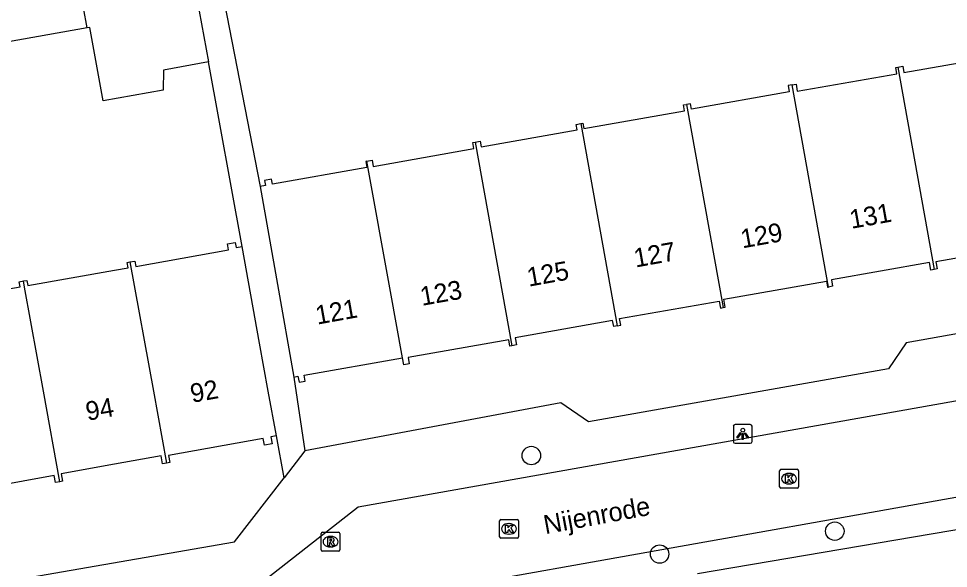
# Model space of a CAD drawing. Extents: x 157793 to 159380, y 380882 to 382313.
# Drawn here: x 158494.9 to 158544.27, y 381490.58 to 381519.79 of the extents above; entities that cross this region are included whole.
import ezdxf

# ---------------------------------------------------------------- set-up
doc = ezdxf.new("R2010")
doc.units = 0
for name, color, linetype in [('IMGEO_Boom', 7, 'Continuous'), ('IMGEO_Kolk', 7, 'Continuous'), ('IMGEO_Lichtpunt', 7, 'Continuous'), ('IMGEO_Openbare_ruimte_label', 7, 'Continuous'), ('IMGEO_Pand', 7, 'Continuous'), ('IMGEO_Pand_nummerreeks', 7, 'Continuous'), ('IMGEO_Rijbaan_lokaal_open', 7, 'Continuous'), ('IMGEO_Rioolput', 7, 'Continuous'), ('IMGEO_Voetpad_open', 7, 'Continuous')]:
    doc.layers.add(name, color=color, linetype=linetype)

msp = doc.modelspace()

# ---------------------------------------------------------------- linework, layer by layer
at = {"layer": 'IMGEO_Boom'}
for centre in [(158522.126, 381496.577), (158538.24, 381492.558), (158528.938, 381491.342)]:
    msp.add_circle(centre, 0.489, dxfattribs=at)
at = {"layer": 'IMGEO_Kolk'}
for p, q in [((158535.307, 381494.919), (158535.307, 381495.771)), ((158535.382, 381495.845), (158536.234, 381495.845)), ((158535.795, 381495.625), (158535.82, 381495.625)), ((158536.308, 381495.771), (158536.308, 381494.919)), ((158536.234, 381494.845), (158535.382, 381494.845)), ((158535.818, 381495.065), (158535.793, 381495.065)), ((158520.514, 381493.179), (158521.366, 381493.179)), ((158520.439, 381492.253), (158520.439, 381493.105)), ((158520.927, 381492.959), (158520.952, 381492.959)), ((158521.44, 381493.105), (158521.44, 381492.253)), ((158521.366, 381492.179), (158520.514, 381492.179)), ((158520.95, 381492.399), (158520.925, 381492.399))]:
    msp.add_line(p, q, dxfattribs=at)
for points in [[(158535.307, 381494.919), (158535.307, 381495.771)], [(158535.382, 381495.845), (158536.234, 381495.845)], [(158536.308, 381495.771), (158536.308, 381494.919)], [(158535.628, 381495.545), (158535.751, 381495.545), (158535.751, 381495.394), (158535.881, 381495.545), (158536.045, 381495.545), (158535.899, 381495.394), (158536.052, 381495.145), (158535.9, 381495.145), (158535.815, 381495.309), (158535.751, 381495.242), (158535.751, 381495.145), (158535.628, 381495.145), (158535.628, 381495.545)], [(158536.234, 381494.845), (158535.382, 381494.845)], [(158520.514, 381493.179), (158521.366, 381493.179)], [(158520.439, 381492.253), (158520.439, 381493.105)], [(158520.76, 381492.879), (158520.883, 381492.879), (158520.883, 381492.728), (158521.013, 381492.879), (158521.177, 381492.879), (158521.031, 381492.728), (158521.184, 381492.479), (158521.032, 381492.479), (158520.947, 381492.643), (158520.883, 381492.576), (158520.883, 381492.479), (158520.76, 381492.479), (158520.76, 381492.879)], [(158521.44, 381493.105), (158521.44, 381492.253)], [(158521.366, 381492.179), (158520.514, 381492.179)]]:
    msp.add_lwpolyline(points, dxfattribs=at)
for centre, start, end in [((158535.384, 381495.769), 91.552, 178.448), ((158535.384, 381495.769), 91.552, 178.448), ((158536.232, 381495.769), 1.552, 88.448), ((158536.232, 381495.769), 1.552, 88.448), ((158535.384, 381494.921), 181.552, 268.448), ((158535.384, 381494.921), 181.552, 268.448), ((158536.232, 381494.921), 271.552, 358.448), ((158536.232, 381494.921), 271.552, 358.448), ((158520.516, 381493.103), 91.552, 178.448), ((158520.516, 381493.103), 91.552, 178.448), ((158521.364, 381493.103), 1.552, 88.448), ((158521.364, 381493.103), 1.552, 88.448), ((158520.516, 381492.255), 181.552, 268.448), ((158520.516, 381492.255), 181.552, 268.448), ((158521.364, 381492.255), 271.552, 358.448), ((158521.364, 381492.255), 271.552, 358.448)]:
    msp.add_arc(centre, 0.0765, start, end, dxfattribs=at)
for centre, major_axis, ratio, start_param, end_param in [((158535.794, 381495.345), (-0.387, 0.002), 0.722429, 4.712389, 7.853982), ((158535.819, 381495.345), (-0.39, 0.002), 0.717154, 1.570796, 4.712389), ((158520.926, 381492.679), (-0.387, 0.002), 0.722429, 4.712389, 7.853982), ((158520.951, 381492.679), (-0.39, 0.002), 0.717154, 1.570796, 4.712389)]:
    msp.add_ellipse(centre, major_axis=major_axis, ratio=ratio, start_param=start_param, end_param=end_param, dxfattribs=at)
at = {"layer": 'IMGEO_Lichtpunt'}
for p, q in [((158532.852, 381498.128), (158532.852, 381497.321)), ((158532.852, 381498.128), (158532.852, 381497.321)), ((158533.754, 381498.223), (158532.946, 381498.223)), ((158533.754, 381498.223), (158532.946, 381498.223)), ((158533.848, 381497.321), (158533.848, 381498.128)), ((158533.848, 381497.321), (158533.848, 381498.128)), ((158532.946, 381497.227), (158533.754, 381497.227)), ((158532.946, 381497.227), (158533.754, 381497.227))]:
    msp.add_line(p, q, dxfattribs=at)
for points in [[(158533.226, 381497.792), (158533.265, 381497.764), (158533.077, 381497.502), (158533.039, 381497.529), (158533.226, 381497.792)], [(158533.328, 381497.744), (158533.375, 381497.744), (158533.375, 381497.422), (158533.328, 381497.422), (158533.328, 381497.744)], [(158533.438, 381497.764), (158533.476, 381497.791), (158533.663, 381497.529), (158533.624, 381497.501), (158533.438, 381497.764)]]:
    msp.add_lwpolyline(points, dxfattribs=at)
msp.add_circle((158533.351, 381497.926), 0.0994, dxfattribs=at)
for centre, start, end in [((158532.946, 381498.128), 90, 180), ((158532.946, 381498.128), 90, 180), ((158533.754, 381498.128), 0, 90), ((158533.754, 381498.128), 0, 90), ((158532.946, 381497.321), 180, 270), ((158532.946, 381497.321), 180, 270), ((158533.754, 381497.321), 270, 0), ((158533.754, 381497.321), 270, 360)]:
    msp.add_arc(centre, 0.0946, start, end, dxfattribs=at)
at = {"layer": 'IMGEO_Pand'}
for points in [[(158497.949, 381522.512), (158500, 381522.875), (158502.149, 381523.255), (158503.869, 381523.57), (158504.976, 381517.487)], [(158498.537, 381519.294), (158497.949, 381522.512)], [(158498.537, 381519.294), (158494.357, 381518.555), (158493.787, 381521.776)], [(158504.976, 381517.487), (158502.595, 381517.053), (158502.581, 381515.981), (158499.381, 381515.415), (158498.69, 381519.321), (158498.537, 381519.294)], [(158541.585, 381517.217), (158541.847, 381517.263), (158541.907, 381516.923), (158547.074, 381517.837), (158547.013, 381518.182), (158547.169, 381518.209)], [(158535.969, 381516.27), (158536.181, 381516.307), (158536.248, 381515.928), (158541.54, 381516.863), (158541.48, 381517.198), (158541.585, 381517.217)], [(158541.585, 381517.217), (158543.517, 381506.463)], [(158535.969, 381516.27), (158535.762, 381516.233), (158535.822, 381515.894), (158530.632, 381514.977), (158530.581, 381515.266), (158530.369, 381515.229)], [(158537.897, 381505.527), (158535.969, 381516.27)], [(158524.761, 381514.211), (158524.86, 381514.228), (158524.909, 381513.948), (158530.261, 381514.893), (158530.207, 381515.2), (158530.369, 381515.229)], [(158530.369, 381515.229), (158532.306, 381504.435)], [(158519.146, 381513.228), (158519.409, 381513.274), (158519.461, 381512.976), (158524.564, 381513.878), (158524.513, 381514.167), (158524.761, 381514.211)], [(158524.761, 381514.211), (158526.69, 381503.466)], [(158513.382, 381512.211), (158513.672, 381512.263), (158513.73, 381511.937), (158519.079, 381512.883), (158519.022, 381513.206), (158519.146, 381513.228)], [(158519.146, 381513.228), (158521.088, 381502.408)], [(158513.382, 381512.211), (158513.339, 381512.203), (158513.398, 381511.872), (158508.385, 381510.986), (158508.336, 381511.264), (158507.953, 381511.196), (158508.001, 381510.923), (158507.73, 381510.875)], [(158515.287, 381501.766), (158514.643, 381505.298), (158513.382, 381512.211)], [(158507.73, 381510.875), (158508.65, 381505.671), (158509.52, 381500.747)], [(158500.809, 381506.859), (158501.079, 381506.908), (158501.127, 381506.625), (158506.047, 381507.5), (158505.989, 381507.822), (158506.407, 381507.898), (158506.457, 381507.62), (158506.762, 381507.675)], [(158508.591, 381497.626), (158508.159, 381500), (158507.696, 381502.546), (158506.762, 381507.675)], [(158549.082, 381507.472), (158548.921, 381507.444), (158548.86, 381507.789), (158543.604, 381506.86), (158543.67, 381506.49), (158543.517, 381506.463)], [(158495.158, 381505.849), (158495.344, 381505.882), (158495.393, 381505.608), (158500, 381506.425), (158500.715, 381506.552), (158500.664, 381506.833), (158500.809, 381506.859)], [(158500.809, 381506.859), (158502.062, 381500), (158502.76, 381496.179)], [(158543.517, 381506.463), (158543.343, 381506.432), (158543.272, 381506.832), (158538.062, 381505.912), (158538.123, 381505.567), (158537.897, 381505.527)], [(158489.557, 381504.839), (158489.741, 381504.872), (158489.787, 381504.612), (158494.979, 381505.532), (158494.93, 381505.809), (158495.158, 381505.849)], [(158497.085, 381495.185), (158496.215, 381500), (158495.217, 381505.521), (158495.158, 381505.849)], [(158532.306, 381504.435), (158532.417, 381504.455), (158532.341, 381504.88), (158537.79, 381505.843), (158537.847, 381505.518), (158537.897, 381505.527)], [(158526.69, 381503.466), (158526.877, 381503.499), (158526.815, 381503.848), (158532.102, 381504.782), (158532.167, 381504.411), (158532.306, 381504.435)], [(158526.69, 381503.466), (158526.498, 381503.432), (158526.443, 381503.747), (158521.273, 381502.833), (158521.34, 381502.453), (158521.088, 381502.408)], [(158521.088, 381502.408), (158520.989, 381502.391), (158520.929, 381502.73), (158515.585, 381501.785), (158515.646, 381501.444), (158515.361, 381501.394), (158515.287, 381501.766)], [(158509.52, 381500.747), (158509.734, 381500.785), (158509.79, 381500.466), (158510.113, 381500.523), (158510.057, 381500.841), (158515.287, 381501.766)], [(158508.591, 381497.626), (158508.293, 381497.572), (158508.361, 381497.193), (158507.953, 381497.119), (158507.885, 381497.49), (158502.863, 381496.584), (158502.931, 381496.21), (158502.76, 381496.179)], [(158502.76, 381496.179), (158502.543, 381496.14), (158502.468, 381496.556), (158500, 381496.116), (158497.154, 381495.609), (158497.227, 381495.211), (158497.085, 381495.185)], [(158497.085, 381495.185), (158496.852, 381495.143), (158496.785, 381495.51), (158491.635, 381494.576), (158491.708, 381494.173), (158491.439, 381494.124)]]:
    msp.add_lwpolyline(points, dxfattribs=at)
at = {"layer": 'IMGEO_Rijbaan_lokaal_open'}
for points in [[(158592.419, 381504.045), (158563.041, 381498.891), (158562.592, 381498.977), (158555.764, 381501.299), (158555.325, 381501.353), (158512.926, 381493.835), (158508.02, 381489.99), (158473.996, 381483.964)], [(158498.64, 381483.251), (158510.116, 381485.277), (158515.117, 381489.311), (158516.831, 381489.398), (158555.002, 381496.206), (158555.386, 381496.154), (158561.016, 381494.215)]]:
    msp.add_lwpolyline(points, dxfattribs=at)
at = {"layer": 'IMGEO_Rioolput'}
for p, q in [((158510.964, 381491.574), (158510.964, 381492.426)), ((158511.039, 381492.5), (158511.891, 381492.5)), ((158511.452, 381492.28), (158511.477, 381492.28)), ((158511.965, 381492.426), (158511.965, 381491.574)), ((158511.475, 381491.72), (158511.45, 381491.72)), ((158511.891, 381491.5), (158511.039, 381491.5))]:
    msp.add_line(p, q, dxfattribs=at)
for points in [[(158510.964, 381491.574), (158510.964, 381492.426)], [(158511.039, 381492.5), (158511.891, 381492.5)], [(158511.553, 381492.198), (158511.301, 381492.2), (158511.301, 381491.8)], [(158511.965, 381492.426), (158511.965, 381491.574)], [(158511.301, 381491.8), (158511.425, 381491.8), (158511.425, 381491.962), (158511.436, 381491.962)], [(158511.479, 381492.119), (158511.425, 381492.119), (158511.425, 381492.038)], [(158511.425, 381492.038), (158511.477, 381492.038)], [(158511.483, 381491.933), (158511.554, 381491.8), (158511.694, 381491.8), (158511.629, 381491.926)], [(158511.891, 381491.5), (158511.039, 381491.5)]]:
    msp.add_lwpolyline(points, dxfattribs=at)
for centre, radius, start, end in [((158511.041, 381492.424), 0.0765, 91.552, 178.448), ((158511.041, 381492.424), 0.0765, 91.552, 178.448), ((158511.552, 381492.088), 0.109, 350.3612, 89.416), ((158511.889, 381492.424), 0.0765, 1.552, 88.448), ((158511.889, 381492.424), 0.0765, 1.552, 88.448), ((158511.435, 381491.909), 0.0533, 26.0293, 88.6989), ((158511.461, 381492.227), 0.19, 274.7715, 282.9687), ((158511.485, 381492.023), 0.0964, 77.0061, 93.1865), ((158511.499, 381492.08), 0.0378, 276.6634, 79.6772), ((158511.55, 381492.088), 0.112, 277.5842, 350.9817), ((158511.534, 381491.873), 0.108, 29.5134, 73.7905), ((158511.041, 381491.576), 0.0765, 181.552, 268.448), ((158511.041, 381491.576), 0.0765, 181.552, 268.448), ((158511.889, 381491.576), 0.0765, 271.552, 358.448), ((158511.889, 381491.576), 0.0765, 271.552, 358.448)]:
    msp.add_arc(centre, radius, start, end, dxfattribs=at)
for centre, major_axis, ratio, start_param, end_param in [((158511.451, 381492), (-0.387, 0.002), 0.722429, 4.712389, 7.853982), ((158511.476, 381492), (-0.39, 0.002), 0.717154, 1.570796, 4.712389)]:
    msp.add_ellipse(centre, major_axis=major_axis, ratio=ratio, start_param=start_param, end_param=end_param, dxfattribs=at)
at = {"layer": 'IMGEO_Voetpad_open'}
for points in [[(158505.819, 381520.673), (158507.73, 381510.875)], [(158506.762, 381507.675), (158504.976, 381517.487)], [(158561.485, 381504.756), (158558.899, 381504.297), (158557.421, 381505.302), (158542.024, 381502.572), (158541.089, 381501.185), (158525.165, 381498.363), (158523.687, 381499.375), (158510.099, 381496.823)], [(158509.52, 381500.747), (158510.099, 381496.823)], [(158508.997, 381495.396), (158508.591, 381497.626)], [(158510.099, 381496.823), (158508.997, 381495.396)], [(158473.352, 381486.926), (158473.502, 381486.868), (158474.87, 381486.341), (158480.485, 381487.347), (158494.229, 381489.885), (158506.364, 381491.986), (158508.997, 381495.396)], [(158530.946, 381490.307), (158546.276, 381492.92), (158550.172, 381490.29), (158556.426, 381491.336)]]:
    msp.add_lwpolyline(points, dxfattribs=at)

# ---------------------------------------------------------------- texts
at = {"layer": 'IMGEO_Openbare_ruimte_label'}
msp.add_text('Nijenrode', height=1, rotation=10.4227, dxfattribs=at).set_placement((158522.873, 381492.395))
at = {"layer": 'IMGEO_Pand_nummerreeks'}
for s, rotation, p in [('131', 10.1729, (158539.119, 381508.619)), ('129', 10.1757, (158533.334, 381507.581)), ('127', 10.1729, (158527.662, 381506.563)), ('125', 10.1729, (158521.989, 381505.545)), ('123', 10.1729, (158516.317, 381504.527)), ('121', 10.1757, (158510.756, 381503.529)), ('92', 10.2265, (158504.111, 381499.371)), ('94', 10.1045, (158498.556, 381498.42))]:
    msp.add_text(s, height=1, rotation=rotation, dxfattribs=at).set_placement(p)

doc.saveas('drawing.dxf')
